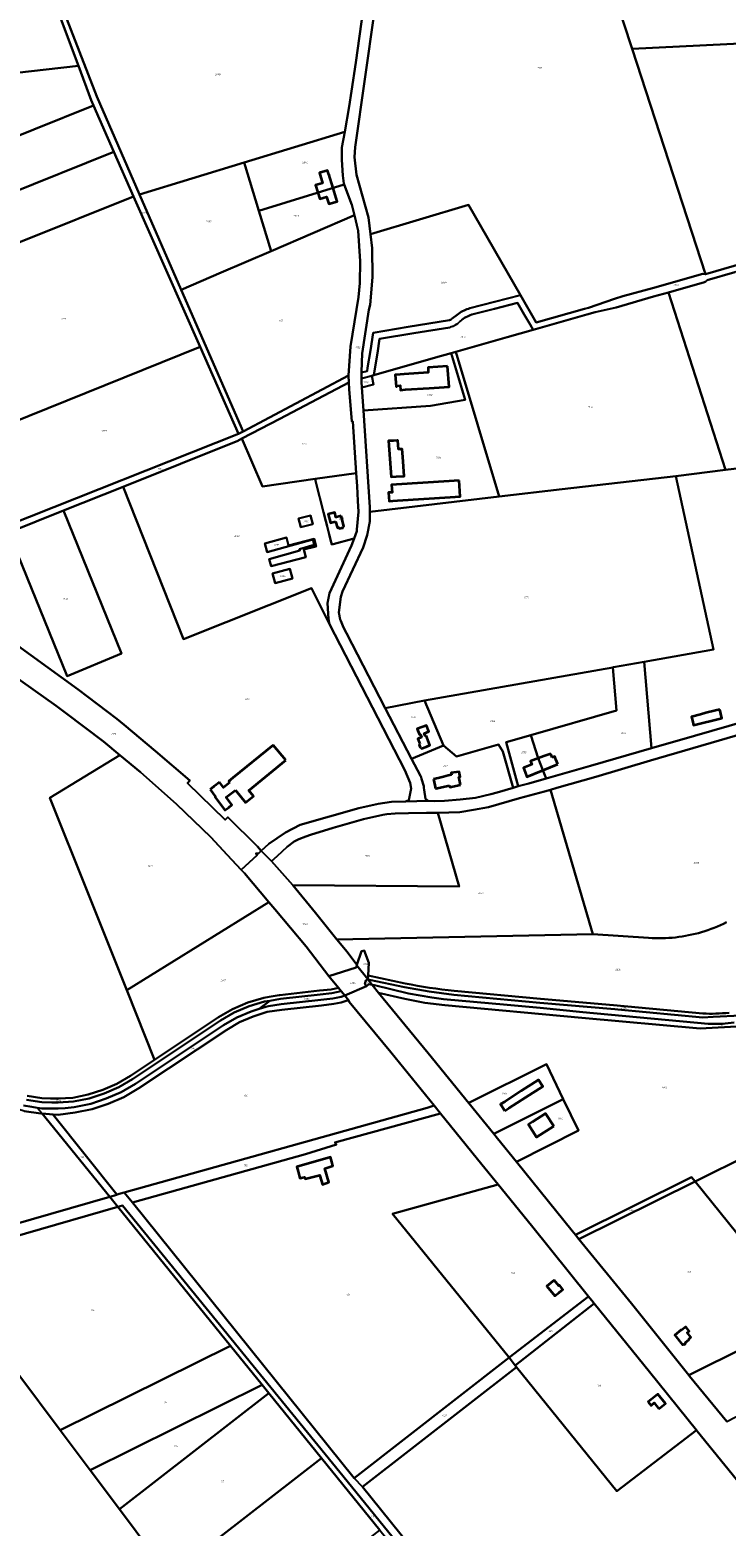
# Model space of a CAD drawing. Extents: x 177930 to 190767, y 381068 to 392034.
# Tile 276 of 318: x 181128 to 181844, y 388399 to 389939. Entities that reach past the tile are written whole.
import ezdxf
from ezdxf.enums import TextEntityAlignment as Align

# ---------------------------------------------------------------- set-up
doc = ezdxf.new("R2010")
doc.units = 0
for name, color, linetype, lineweight in [('B-XX-KG-GRENS_PERCEEL-GV', 150, 'Continuous', 25), ('B-XX-KG-GRENS_PERCEEL-S', 150, 'Continuous', 25), ('B-XX-OG-BEBOUWING-G', 7, 'Continuous', 35)]:
    doc.layers.add(name, color=color, linetype=linetype, lineweight=lineweight)
doc.styles.add('NLCS-ISO', font='NLCS-ISO.ttf', dxfattribs={"height": 1.8})

# ---------------------------------------------------------------- blocks, each defined once
blk = doc.blocks.new('SKG-PERCEELNUMMER-SO')
at = {"layer": 'DefPoints'}
blk.add_point((0, 0), dxfattribs=at)
at = {"style": 'NLCS-ISO', "oblique": 10, "flags": 1}
blk.add_attdef('GEMEENTECODE', text='', height=1.8, dxfattribs=at).set_placement((-0.5, 2.6), align=Align.MIDDLE_RIGHT)
at = {"style": 'NLCS-ISO', "oblique": 10}
blk.add_attdef('PERCEELNUMMER', text='', height=1.8, dxfattribs=at).set_placement((0, 0), align=Align.MIDDLE_CENTER)
at = {"style": 'NLCS-ISO', "oblique": 10, "flags": 1}
blk.add_attdef('SECTIE', text='', height=1.8, dxfattribs=at).set_placement((0.5, 2.5), align=Align.MIDDLE_LEFT)

msp = doc.modelspace()

# ---------------------------------------------------------------- linework, layer by layer
at = {"layer": 'B-XX-KG-GRENS_PERCEEL-GV'}
for points in [[(181747.49, 389919.638), (181942.456, 389929.319), (181936.143, 389952.125), (181867.405, 390200.45), (181865.486, 390200.914), (181865.415, 390202.133), (181860.507, 390203.181), (181664.123, 390245.12), (181659.938, 390246.014), (181654.508, 390244.364), (181639.87, 390244.117), (181640.973, 390242.767), (181696.559, 390174.745), (181796.87, 390052.108), (181713.534, 389996.138), (181729.647, 389974.368)], [(181146.31, 389986.506), (181121.293, 389988.972), (181119.201, 389985.692), (180898.743, 389959.742), (180932.637, 389874.239), (181177.723, 389902.103)], [(181347.161, 389525.643), (181283.499, 389671.611), (181240.748, 389769.632), (181196.676, 389870.684), (181152.242, 389985.983), (181146.31, 389986.506), (181177.723, 389902.103), (181190.876, 389866.764), (181193.208, 389861.477), (181214.297, 389813.677), (181234.566, 389767.735), (181302.915, 389612.81), (181342.422, 389523.262)], [(181451.809, 389834.204), (181456.443, 389860.242), (181458.815, 389876.218), (181463.159, 389905.481), (181470.827, 389959.841), (181420.585, 389964.499), (181409.285, 389965.547), (181408.946, 389962.018), (181152.242, 389985.983), (181196.676, 389870.684), (181240.748, 389769.632), (181348.41, 389802.57)], [(181747.49, 389919.638), (181823.079, 389687.78), (181890.189, 389707.272), (181893.428, 389707.904), (181992.643, 389708.806), (181976.97, 389804.634), (181942.456, 389929.319)], [(181177.723, 389902.103), (180932.637, 389874.239), (180972.746, 389773.056), (181070.199, 389811.776), (181193.208, 389861.477), (181190.876, 389866.764)], [(181193.208, 389861.477), (181070.199, 389811.776), (180972.746, 389773.056), (180992.085, 389724.27), (181214.297, 389813.677)], [(181451.222, 389780.07), (181450.884, 389780.962), (181449.986, 389789.242), (181448.924, 389805.347), (181448.928, 389818.016), (181451.809, 389834.204), (181348.41, 389802.57), (181363.523, 389752.73)], [(181214.297, 389813.677), (180992.085, 389724.27), (181010.738, 389677.216), (181117.97, 389720.811), (181234.566, 389767.735)], [(181240.748, 389769.632), (181283.499, 389671.611), (181324.788, 389689.414), (181376.024, 389711.506), (181363.523, 389752.73), (181348.41, 389802.57)], [(181004.698, 389674.823), (181044.027, 389576.35), (181037.903, 389573.867), (181040.671, 389567.084), (181057.612, 389524.678), (181061.134, 389515.863), (181096.499, 389425.962), (181104.21, 389428.437), (181068.078, 389518.094), (181302.915, 389612.81), (181234.566, 389767.735), (181117.97, 389720.811), (181010.738, 389677.216)], [(181461.768, 389748.477), (181459.221, 389758.991), (181451.222, 389780.07), (181363.523, 389752.73), (181376.024, 389711.506)], [(181478.281, 389729.001), (181480.096, 389714.431), (181480.402, 389684.471), (181477.971, 389656.011), (181476.475, 389650.767), (181469.779, 389606.095), (181468.935, 389587.201), (181468.952, 389586.256), (181474.755, 389587.895), (181475.327, 389591.377), (181478.251, 389609.172), (181481.217, 389627.345), (181517.058, 389633.299), (181559.53, 389640.325), (181560.161, 389640.531), (181560.768, 389640.802), (181561.342, 389641.135), (181561.878, 389641.528), (181562.37, 389641.974), (181567.613, 389645.819), (181571.75, 389648.794), (181573.164, 389649.579), (181574.61, 389650.303), (181576.085, 389650.965), (181577.587, 389651.565), (181579.113, 389652.1), (181580.66, 389652.57), (181605.82, 389659.002), (181632.723, 389665.901), (181579.109, 389758.971)], [(181283.499, 389671.611), (181347.161, 389525.643), (181455.658, 389583.476), (181457.583, 389613.298), (181465.952, 389664.11), (181467.412, 389678.427), (181467.621, 389700.974), (181465.665, 389732.386), (181461.768, 389748.477), (181376.024, 389711.506), (181324.788, 389689.414)], [(182257.816, 389534.933), (182255.792, 389540.228), (182246.04, 389539.754), (182237.498, 389570.645), (182222.367, 389623.172), (182201.986, 389694.933), (182211.561, 389696.134), (182209.444, 389703.536), (182156.491, 389703.197), (181958.191, 389701.516), (181893.186, 389700.778), (181853.32, 389689.589), (181824.726, 389681.621), (181823.446, 389679.969), (181822.112, 389679.476), (181784.951, 389668.894), (181843.538, 389486.012), (182195.203, 389527.801)], [(181792.562, 389479.688), (181843.538, 389486.012), (181784.951, 389668.894), (181769.672, 389664.543), (181731.271, 389653.191), (181709.668, 389648.457), (181700.794, 389646.105), (181645.759, 389630.436), (181618.968, 389622.808), (181566.113, 389607.808), (181610.732, 389458.676), (181675.486, 389466.355)], [(181645.759, 389630.436), (181642.506, 389635.958), (181636.561, 389646.054), (181629.433, 389658.172), (181605.781, 389652.053), (181582.595, 389646.054), (181581.047, 389645.49), (181579.525, 389644.859), (181578.033, 389644.159), (181576.573, 389643.395), (181575.149, 389642.566), (181573.763, 389641.674), (181572.419, 389640.721), (181571.118, 389639.71), (181570.181, 389638.753), (181569.192, 389637.85), (181568.154, 389637.005), (181567.069, 389636.22), (181565.941, 389635.497), (181564.775, 389634.84), (181563.573, 389634.249), (181562.34, 389633.727), (181561.079, 389633.276), (181559.795, 389632.897), (181522.883, 389626.867), (181487.688, 389621.115), (181485.362, 389606.255), (181482.86, 389590.184), (181481.864, 389583.792), (181545.153, 389601.86), (181561.288, 389606.439), (181566.113, 389607.808), (181618.968, 389622.808)], [(181302.915, 389612.81), (181068.078, 389518.094), (181104.21, 389428.437), (181342.422, 389523.262)], [(181469.504, 389570.901), (181471.044, 389547.167), (181540.064, 389551.961), (181575.644, 389558.335), (181561.288, 389606.439), (181545.153, 389601.86), (181481.864, 389583.792), (181479.571, 389583.137), (181481.524, 389573.895)], [(181561.288, 389606.439), (181575.644, 389558.335), (181540.064, 389551.961), (181471.044, 389547.167), (181477.504, 389447.607), (181477.534, 389442.882), (181610.732, 389458.676), (181566.113, 389607.808)], [(181347.161, 389525.643), (181342.422, 389523.262), (181104.21, 389428.437), (181096.499, 389425.962), (181098.671, 389420.442), (181106.096, 389421.723), (181162.381, 389444.199), (181223.7, 389468.768), (181341.822, 389516.096), (181346.039, 389518.312), (181384.864, 389538.715), (181456.025, 389576.269), (181455.658, 389583.476)], [(181479.571, 389583.137), (181469.064, 389580.137), (181469.127, 389576.715), (181469.504, 389570.901), (181481.524, 389573.895)], [(181367.1, 389469.167), (181421.239, 389476.741), (181463.599, 389482.668), (181460.121, 389535.913), (181459.043, 389535.909), (181456.377, 389569.373), (181456.025, 389576.269), (181384.864, 389538.715), (181346.039, 389518.312)], [(181843.538, 389486.012), (181792.562, 389479.688), (181831.433, 389301.035), (181759.995, 389288.424), (181767.487, 389199.481), (181811.88, 389212.262), (181969.832, 389257.785), (182137.666, 389305.993), (182196.139, 389322.973), (182205.9, 389325.484), (182221.25, 389328.539), (182211.819, 389400.688), (182195.203, 389527.801)], [(181223.7, 389468.768), (181285.827, 389311.876), (181417.64, 389364.483), (181436.096, 389327.365), (181435.197, 389332.826), (181434.171, 389349.038), (181436.165, 389359.329), (181458.839, 389408.222), (181461.374, 389415.358), (181460.045, 389415.001), (181440.037, 389409.625), (181438.43, 389409.193), (181437.82, 389411.603), (181435.799, 389419.577), (181433.641, 389428.137), (181432.261, 389433.464), (181429.996, 389442.478), (181422.095, 389473.394), (181421.239, 389476.741), (181367.1, 389469.167), (181346.039, 389518.312), (181341.822, 389516.096)], [(181422.095, 389473.394), (181429.996, 389442.478), (181432.261, 389433.464), (181433.641, 389428.137), (181435.799, 389419.577), (181437.82, 389411.603), (181438.43, 389409.193), (181440.037, 389409.625), (181460.045, 389415.001), (181461.374, 389415.358), (181464.122, 389423.094), (181464.275, 389424.716), (181465.998, 389443.011), (181465.335, 389454.424), (181464.465, 389469.407), (181463.599, 389482.668), (181421.239, 389476.741)], [(181533.964, 389248.523), (181727.692, 389282.755), (181728.46, 389282.857), (181759.995, 389288.424), (181831.433, 389301.035), (181792.562, 389479.688), (181675.486, 389466.355), (181610.732, 389458.676), (181477.534, 389442.882), (181477.599, 389432.85), (181474.729, 389419.046), (181470.858, 389406.122), (181449.57, 389360.765), (181447.908, 389355.24), (181445.569, 389339.206), (181447.198, 389331.903), (181447.625, 389330.735), (181449.744, 389325.708), (181451.798, 389321.134), (181453.639, 389318.017), (181493.525, 389240.882)], [(181166.154, 389273.636), (181222.033, 389297.095), (181162.381, 389444.199), (181106.096, 389421.723)], [(181418.908, 389430.109), (181416.625, 389439.117), (181404.159, 389435.984), (181406.465, 389426.972)], [(181406.465, 389426.972), (181404.159, 389435.984), (181416.625, 389439.117), (181418.908, 389430.109)], [(181422.496, 389407.36), (181420.301, 389415.285), (181394.023, 389408.164), (181391.707, 389416.521), (181369.542, 389410.381), (181372.003, 389401.498), (181418.808, 389414.465), (181420.38, 389408.79), (181405.203, 389404.586), (181405.643, 389402.998), (181373.954, 389394.218), (181375.995, 389386.853), (181411.841, 389396.112), (181409.621, 389404.028)], [(181372.003, 389401.498), (181369.542, 389410.381), (181391.707, 389416.521), (181394.023, 389408.164), (181420.301, 389415.285), (181422.496, 389407.36), (181409.621, 389404.028), (181411.841, 389396.112), (181375.995, 389386.853), (181373.954, 389394.218), (181405.643, 389402.998), (181405.203, 389404.586), (181420.38, 389408.79), (181418.808, 389414.465)], [(181398.145, 389374.392), (181395.424, 389384.217), (181377.595, 389379.28), (181380.316, 389369.455)], [(181380.316, 389369.455), (181377.595, 389379.28), (181395.424, 389384.217), (181398.145, 389374.392)], [(181630.443, 389160.267), (181617.98, 389205.83), (181643.323, 389213.071), (181731.444, 389238.251), (181727.692, 389282.755), (181533.964, 389248.523), (181553.31, 389202.274), (181566.694, 389190.84), (181610.064, 389203.221), (181614.621, 389196.287), (181625.152, 389158.76)], [(181767.487, 389199.481), (181759.995, 389288.424), (181728.46, 389282.857), (181727.692, 389282.755), (181731.444, 389238.251), (181643.323, 389213.071), (181651.025, 389189.397), (181655.79, 389176.765), (181659.003, 389168.437), (181704.57, 389181.502)], [(181520.547, 389188.625), (181553.31, 389202.274), (181533.964, 389248.523), (181493.525, 389240.882)], [(181643.323, 389213.071), (181617.98, 389205.83), (181630.443, 389160.267), (181641.277, 389163.354), (181659.003, 389168.437), (181655.79, 389176.765), (181651.025, 389189.397)], [(181537.577, 389145.223), (181544.201, 389144.998), (181554.575, 389145.484), (181570.505, 389146.712), (181586.257, 389148.365), (181602.134, 389152.175), (181608.605, 389154.046), (181625.152, 389158.76), (181614.621, 389196.287), (181610.064, 389203.221), (181566.694, 389190.84), (181553.31, 389202.274), (181520.547, 389188.625), (181529.662, 389170.998), (181530.29, 389169.859), (181530.646, 389168.115), (181531.595, 389165.842), (181532.443, 389162.479), (181533.045, 389160.463), (181533.359, 389158.662), (181533.63, 389156.804), (181534.797, 389147.382)], [(181373.785, 389040.981), (181348.551, 389070.93), (181345.264, 389074.367), (181330.654, 389089.648), (181313.917, 389107.79), (181278.518, 389142.068), (181241.649, 389174.994), (181220.519, 389192.531), (181148.47, 389148.299), (181186.983, 389051.702), (181227.442, 388950.223)], [(181547.462, 389133.051), (181569.681, 389057.005), (181398.328, 389058.346), (181421.652, 389030.049), (181443.813, 389002.665), (181707.05, 389007.916), (181707.075, 389007.914), (181663.497, 389156.694), (181657.354, 389154.902), (181631.683, 389147.915), (181599.603, 389138.712), (181584.173, 389136.1), (181570.215, 389133.498)], [(181398.328, 389058.346), (181569.681, 389057.005), (181547.462, 389133.051), (181536.051, 389132.866), (181517.465, 389132.586), (181503.76, 389132.265), (181495.214, 389131.496), (181491.077, 389131.06), (181470.959, 389126.541), (181440.028, 389117.443), (181416.44, 389110.168), (181411.714, 389108.762), (181404.586, 389106.012), (181399.708, 389103.461), (181392.436, 389098.093), (181382.212, 389088.486), (181376.295, 389083.208)], [(181365.922, 389093.917), (181362.964, 389091.266), (181360.333, 389090.985), (181361.646, 389089.382), (181345.264, 389074.367), (181348.551, 389070.93), (181373.785, 389040.981), (181379.994, 389033.612), (181412.111, 388995.374), (181435.465, 388964.921), (181463.517, 388973.883), (181464.088, 388975.607), (181464.358, 388976.422), (181454.193, 388989.838), (181443.813, 389002.665), (181421.652, 389030.049), (181398.328, 389058.346), (181376.295, 389083.208)], [(181373.785, 389040.981), (181227.442, 388950.223), (181256.011, 388878.582), (181321.821, 388922.403), (181336.339, 388930.895), (181351.966, 388937.694), (181368.374, 388942.525), (181374.059, 388943.498), (181384.387, 388945.264), (181385.027, 388945.374), (181425.95, 388949.96), (181437.856, 388951.178), (181445.218, 388952.847), (181435.465, 388964.921), (181412.111, 388995.374), (181379.994, 389033.612)], [(181464.358, 388976.422), (181464.088, 388975.607), (181475.503, 388961.534), (181475.775, 388965.634), (181476.633, 388978.576), (181471.935, 388991.288), (181469.033, 388990.55)], [(181464.088, 388975.607), (181463.517, 388973.883), (181435.465, 388964.921), (181445.218, 388952.847), (181448.019, 388949.38), (181451.771, 388944.71), (181474.138, 388954.651), (181472.647, 388956.806), (181473.51, 388960.401), (181475.503, 388961.534)], [(181479.985, 388955.996), (181475.503, 388961.534), (181473.51, 388960.401), (181472.647, 388956.806), (181474.138, 388954.651), (181476.745, 388956.439)], [(181451.771, 388944.71), (181448.003, 388943.544), (181439.543, 388941.734), (181427.082, 388940.295), (181386.28, 388935.805), (181373.39, 388933.732), (181370.661, 388933.266), (181363.889, 388931.175), (181355.45, 388928.571), (181340.858, 388922.328), (181327.132, 388914.324), (181236.518, 388853.988), (181221.862, 388845.434), (181206.403, 388838.666), (181190.335, 388833.315), (181173.511, 388829.971), (181164, 388828.704), (181156.904, 388828.374), (181140.049, 388828.651), (181135.44, 388829.291), (181140.537, 388823.261), (181151.673, 388822.458), (181156.819, 388822.088), (181174.422, 388824.284), (181191.81, 388827.671), (181208.471, 388833.482), (181224.542, 388840.359), (181239.734, 388849.319), (181330.324, 388909.639), (181343.57, 388917.327), (181357.568, 388923.205), (181372.047, 388927.91), (181386.968, 388930.198), (181427.769, 388934.604), (181440.58, 388936.244), (181447.986, 388937.709), (181454.19, 388939.564), (181455.531, 388940.024), (181455.523, 388940.04)], [(181217.13, 388740.004), (181224.947, 388742.19), (181536.598, 388829.35), (181543.816, 388831.468), (181499.184, 388886.387), (181456.472, 388938.209), (181455.531, 388940.024), (181454.19, 388939.564), (181447.986, 388937.709), (181440.58, 388936.244), (181427.769, 388934.604), (181386.968, 388930.198), (181372.047, 388927.91), (181357.568, 388923.205), (181343.57, 388917.327), (181330.324, 388909.639), (181239.734, 388849.319), (181224.542, 388840.359), (181208.471, 388833.482), (181191.81, 388827.671), (181174.422, 388824.284), (181156.819, 388822.088), (181151.673, 388822.458), (181152.216, 388821.715)], [(181374.734, 388939.555), (181363.889, 388931.175), (181370.661, 388933.266), (181373.39, 388933.732), (181386.28, 388935.805), (181427.082, 388940.295), (181439.543, 388941.734), (181448.003, 388943.544), (181451.771, 388944.71), (181448.019, 388949.38), (181438.505, 388947.224), (181426.395, 388945.985), (181385.592, 388941.412)], [(181579.652, 388834.212), (181579.416, 388834.094), (181605.313, 388802.317), (181676.749, 388838.152), (181659.355, 388874.178)], [(182202.312, 388751.338), (182102.704, 388814.166), (182029.016, 388861.19), (182028.473, 388860.713), (181939.917, 388816.647), (181869.156, 388781.596), (181812.324, 388753.182), (181925.366, 388613.359)], [(181210.063, 388737.602), (181144.633, 388818.215), (181140.537, 388823.261), (181139.039, 388823.369), (181121.958, 388825.941), (181105.313, 388830.821), (181071.525, 388842.691), (181056.765, 388846.876), (181041.815, 388848.182), (181026.702, 388848.489), (181017.729, 388846.774), (181068.029, 388696.775)], [(181224.947, 388742.19), (181233.401, 388731.681), (181411.446, 388781.366), (181443.179, 388791.38), (181441.465, 388793.527), (181550.385, 388823.364), (181543.816, 388831.468), (181536.598, 388829.35)], [(181676.749, 388838.152), (181605.313, 388802.317), (181609.03, 388797.755), (181628.413, 388773.67), (181692.402, 388805.733)], [(181210.063, 388737.602), (181217.371, 388739.701), (181217.13, 388740.004), (181152.216, 388821.715), (181151.673, 388822.458), (181140.537, 388823.261), (181144.633, 388818.215)], [(181550.385, 388823.364), (181441.465, 388793.527), (181443.179, 388791.38), (181411.446, 388781.366), (181233.401, 388731.681), (181461.644, 388447.954), (181620.957, 388571.979), (181500.941, 388720.115), (181609.672, 388750.174), (181592.988, 388770.813)], [(181702.746, 388634.818), (181643.862, 388707.88), (181609.672, 388750.174), (181500.941, 388720.115), (181620.957, 388571.979)], [(181808.562, 388757.836), (181689.121, 388698.286), (181692.658, 388693.951), (181812.324, 388753.182)], [(181692.658, 388693.951), (181746.822, 388627.567), (181805.926, 388553.853), (181925.366, 388613.359), (181812.324, 388753.182)], [(181805.926, 388553.853), (181806.727, 388552.854), (181844.931, 388506.066), (181972.5, 388572.95), (181997.106, 388537.24), (182055.67, 388452.247), (182334.368, 388595.6), (182416.022, 388638.246), (182336.611, 388666.291), (182263.419, 388712.795), (182202.312, 388751.338), (181925.366, 388613.359)], [(181210.063, 388737.602), (181068.029, 388696.775), (181019.828, 388682.795), (181027.788, 388672.182), (181218.46, 388727.396)], [(181470.248, 388438.863), (181461.644, 388447.954), (181233.401, 388731.681), (181224.947, 388742.19), (181217.13, 388740.004), (181217.371, 388739.701), (181210.063, 388737.602), (181218.46, 388727.396), (181223.202, 388728.768), (181454.336, 388444.704), (181566.674, 388305.984), (181641.868, 388212.632), (181731.795, 388101.369), (181727.175, 388097.635), (181761.254, 388054.898), (181846.586, 387949.321), (181997.587, 387762.068), (182012.405, 387766.508), (181942.098, 387856.601), (181883.775, 387927.491), (181852.654, 387963.29), (181695.507, 388158.071), (181688.083, 388168.067), (181652.181, 388212.789)], [(181218.46, 388727.396), (181027.788, 388672.182), (181158.982, 388497.244), (181334.331, 388584.171)], [(181427.926, 388468.481), (181449.985, 388441.214), (181487.897, 388394.301), (181562.195, 388302.363), (181609.684, 388243.386), (181637.373, 388208.998), (181727.175, 388097.635), (181731.795, 388101.369), (181641.868, 388212.632), (181566.674, 388305.984), (181454.336, 388444.704), (181223.202, 388728.768), (181218.46, 388727.396), (181334.331, 388584.171), (181366.958, 388543.842), (181373.796, 388535.39)], [(181702.746, 388634.818), (181620.957, 388571.979), (181627.305, 388563.777), (181708.599, 388627.558), (181707.466, 388628.962)], [(181627.305, 388563.777), (181628.711, 388562.034), (181731.707, 388434.351), (181813.767, 388497.195), (181765.279, 388557.35), (181708.599, 388627.558)], [(181158.982, 388497.244), (181189.921, 388455.989), (181366.958, 388543.842), (181334.331, 388584.171)], [(181620.957, 388571.979), (181461.644, 388447.954), (181470.248, 388438.863), (181628.711, 388562.034), (181627.305, 388563.777)], [(181628.711, 388562.034), (181470.248, 388438.863), (181652.181, 388212.789), (181749.94, 388266.804), (181776.908, 388235.546), (181930.468, 388353.06), (181930.236, 388353.327), (181871.574, 388426.337), (181814.389, 388496.424), (181813.767, 388497.195), (181731.707, 388434.351)], [(181366.958, 388543.842), (181189.921, 388455.989), (181219.916, 388415.993), (181373.796, 388535.39)], [(181373.796, 388535.39), (181219.916, 388415.993), (181271.609, 388347.064), (181427.926, 388468.481)], [(181271.609, 388347.064), (181300.062, 388309.125), (181307.226, 388277.024), (181318.641, 388262.85), (181487.897, 388394.301), (181449.985, 388441.214), (181427.926, 388468.481)]]:
    msp.add_lwpolyline(points, close=True, dxfattribs=at)
for points in [[(181482.49, 389958.628), (181462.53, 389818.454), (181461.8, 389808.296), (181464.01, 389789.948), (181476.156, 389746.067), (181478.281, 389729.001), (181579.109, 389758.971), (181632.723, 389665.901), (181648.897, 389637.825), (181698.527, 389652), (181702.706, 389653.054), (181729.288, 389662.339), (181738.127, 389664.888), (181768.408, 389673.362), (181820.466, 389687.871), (181822.679, 389687.708), (181823.079, 389687.78), (181747.49, 389919.638), (181729.647, 389974.368)], [(181470.827, 389959.841), (181463.159, 389905.481), (181458.815, 389876.218), (181456.443, 389860.242), (181451.809, 389834.204), (181448.928, 389818.016), (181448.924, 389805.347), (181449.986, 389789.242), (181450.884, 389780.962), (181451.222, 389780.07), (181459.221, 389758.991), (181461.768, 389748.477), (181465.665, 389732.386), (181467.621, 389700.974), (181467.412, 389678.427), (181465.952, 389664.11), (181457.583, 389613.298), (181455.658, 389583.476), (181456.025, 389576.269), (181456.377, 389569.373), (181459.043, 389535.909), (181460.121, 389535.913), (181463.599, 389482.668), (181464.465, 389469.407), (181465.335, 389454.424), (181465.998, 389443.011), (181464.275, 389424.716), (181464.122, 389423.094), (181461.374, 389415.358), (181458.839, 389408.222), (181436.165, 389359.329), (181434.171, 389349.038), (181435.197, 389332.826), (181436.096, 389327.365), (181513.672, 389177.084), (181519.032, 389163.913), (181520.003, 389157.951), (181517.761, 389146.188), (181514.293, 389144.607), (181537.577, 389145.223), (181534.797, 389147.382), (181533.63, 389156.804), (181533.359, 389158.662), (181533.045, 389160.463), (181532.443, 389162.479), (181531.595, 389165.842), (181530.646, 389168.115), (181530.29, 389169.859), (181529.662, 389170.998), (181520.547, 389188.625), (181493.525, 389240.882), (181453.639, 389318.017), (181451.798, 389321.134), (181449.744, 389325.708), (181447.625, 389330.735), (181447.198, 389331.903), (181445.569, 389339.206), (181447.908, 389355.24), (181449.57, 389360.765), (181470.858, 389406.122), (181474.729, 389419.046), (181477.599, 389432.85), (181477.534, 389442.882), (181477.504, 389447.607), (181471.044, 389547.167), (181469.504, 389570.901), (181469.127, 389576.715), (181469.064, 389580.137), (181468.952, 389586.256), (181468.935, 389587.201), (181469.779, 389606.095), (181476.475, 389650.767), (181477.971, 389656.011), (181480.402, 389684.471), (181480.096, 389714.431), (181478.281, 389729.001), (181476.156, 389746.067), (181464.01, 389789.948), (181461.8, 389808.296), (181462.53, 389818.454), (181482.49, 389958.628)], [(181890.189, 389707.272), (181823.079, 389687.78), (181822.679, 389687.708), (181820.466, 389687.871), (181768.408, 389673.362), (181738.127, 389664.888), (181729.288, 389662.339), (181702.706, 389653.054), (181698.527, 389652), (181648.897, 389637.825), (181632.723, 389665.901), (181605.82, 389659.002), (181580.66, 389652.57), (181579.113, 389652.1), (181577.587, 389651.565), (181576.085, 389650.965), (181574.61, 389650.303), (181573.164, 389649.579), (181571.75, 389648.794), (181567.613, 389645.819), (181562.37, 389641.974), (181561.878, 389641.528), (181561.342, 389641.135), (181560.768, 389640.802), (181560.161, 389640.531), (181559.53, 389640.325), (181517.058, 389633.299), (181481.217, 389627.345), (181478.251, 389609.172), (181475.327, 389591.377), (181474.755, 389587.895), (181468.952, 389586.256), (181469.064, 389580.137), (181479.571, 389583.137), (181481.864, 389583.792), (181482.86, 389590.184), (181485.362, 389606.255), (181487.688, 389621.115), (181522.883, 389626.867), (181559.795, 389632.897), (181561.079, 389633.276), (181562.34, 389633.727), (181563.573, 389634.249), (181564.775, 389634.84), (181565.941, 389635.497), (181567.069, 389636.22), (181568.154, 389637.005), (181569.192, 389637.85), (181570.181, 389638.753), (181571.118, 389639.71), (181572.419, 389640.721), (181573.763, 389641.674), (181575.149, 389642.566), (181576.573, 389643.395), (181578.033, 389644.159), (181579.525, 389644.859), (181581.047, 389645.49), (181582.595, 389646.054), (181605.781, 389652.053), (181629.433, 389658.172), (181636.561, 389646.054), (181642.506, 389635.958), (181645.759, 389630.436), (181700.794, 389646.105), (181709.668, 389648.457), (181731.271, 389653.191), (181769.672, 389664.543), (181784.951, 389668.894), (181822.112, 389679.476), (181823.446, 389679.969), (181824.726, 389681.621), (181853.32, 389689.589)], [(181097.41, 389318.126), (181177.371, 389260.102), (181217.414, 389229.612), (181224.834, 389223.459), (181257.152, 389196.615), (181292.263, 389166.125), (181289.84, 389163.362), (181328.915, 389125.755), (181331.618, 389128.354), (181361.939, 389098.297), (181365.922, 389093.917), (181373.824, 389101), (181390.796, 389112.853), (181405.817, 389120.474), (181466.285, 389137.729), (181486.059, 389142.348), (181499.865, 389144.201), (181514.293, 389144.607), (181517.761, 389146.188), (181520.003, 389157.951), (181519.032, 389163.913), (181513.672, 389177.084), (181436.096, 389327.365), (181417.64, 389364.483), (181285.827, 389311.876), (181223.7, 389468.768), (181162.381, 389444.199), (181222.033, 389297.095), (181166.154, 389273.636), (181106.096, 389421.723)], [(181083.433, 389293.675), (181154.761, 389243.278), (181164.503, 389236.008), (181203.63, 389206.549), (181220.519, 389192.531), (181241.649, 389174.994), (181278.518, 389142.068), (181313.917, 389107.79), (181330.654, 389089.648), (181345.264, 389074.367), (181361.646, 389089.382), (181360.333, 389090.985), (181362.964, 389091.266), (181365.922, 389093.917), (181361.939, 389098.297), (181331.618, 389128.354), (181328.915, 389125.755), (181289.84, 389163.362), (181292.263, 389166.125), (181257.152, 389196.615), (181224.834, 389223.459), (181217.414, 389229.612), (181177.371, 389260.102), (181097.41, 389318.126)], [(181125.04, 388841.428), (181140.142, 388839.054), (181148.882, 388838.834), (181150.357, 388838.797), (181156.901, 388838.655), (181172.078, 388839.633), (181187.86, 388842.828), (181202.91, 388847.584), (181217.354, 388854.062), (181231.203, 388862.063), (181256.011, 388878.582), (181227.442, 388950.223), (181186.983, 389051.702), (181148.47, 389148.299), (181220.519, 389192.531), (181203.63, 389206.549), (181164.503, 389236.008), (181154.761, 389243.278), (181083.433, 389293.675)], [(181969.832, 389257.785), (181811.88, 389212.262), (181767.487, 389199.481), (181704.57, 389181.502), (181659.003, 389168.437), (181641.277, 389163.354), (181630.443, 389160.267), (181625.152, 389158.76), (181608.605, 389154.046), (181602.134, 389152.175), (181586.257, 389148.365), (181570.505, 389146.712), (181554.575, 389145.484), (181544.201, 389144.998), (181537.577, 389145.223), (181514.293, 389144.607), (181499.865, 389144.201), (181486.059, 389142.348), (181466.285, 389137.729), (181405.817, 389120.474), (181390.796, 389112.853), (181373.824, 389101), (181365.922, 389093.917), (181376.295, 389083.208), (181382.212, 389088.486), (181392.436, 389098.093), (181399.708, 389103.461), (181404.586, 389106.012), (181411.714, 389108.762), (181416.44, 389110.168), (181440.028, 389117.443), (181470.959, 389126.541), (181491.077, 389131.06), (181495.214, 389131.496), (181503.76, 389132.265), (181517.465, 389132.586), (181536.051, 389132.866), (181547.462, 389133.051), (181570.215, 389133.498), (181584.173, 389136.1), (181599.603, 389138.712), (181631.683, 389147.915), (181657.354, 389154.902), (181663.497, 389156.694), (181670.002, 389158.591), (181710.062, 389170.036), (181766.541, 389186.811), (181924.119, 389232.725)], [(181924.119, 389232.725), (181766.541, 389186.811), (181710.062, 389170.036), (181670.002, 389158.591), (181663.497, 389156.694), (181707.075, 389007.914), (181764.579, 389004.234), (181768.018, 389004.025), (181771.461, 389003.893), (181774.905, 389003.839), (181778.351, 389003.863), (181781.794, 389003.964), (181785.235, 389004.143), (181788.671, 389004.399), (181792.1, 389004.733), (181795.52, 389005.144), (181798.931, 389005.632), (181802.33, 389006.196), (181805.715, 389006.837), (181809.084, 389007.554), (181812.437, 389008.347), (181815.771, 389009.216), (181819.085, 389010.159), (181822.376, 389011.176), (181825.644, 389012.268), (181828.887, 389013.432), (181832.102, 389014.67), (181835.288, 389015.98), (181838.445, 389017.361), (181841.569, 389018.813), (181844.66, 389020.335)], [(181844.66, 389020.335), (181841.569, 389018.813), (181838.445, 389017.361), (181835.288, 389015.98), (181832.102, 389014.67), (181828.887, 389013.432), (181825.644, 389012.268), (181822.376, 389011.176), (181819.085, 389010.159), (181815.771, 389009.216), (181812.437, 389008.347), (181809.084, 389007.554), (181805.715, 389006.837), (181802.33, 389006.196), (181798.931, 389005.632), (181795.52, 389005.144), (181792.1, 389004.733), (181788.671, 389004.399), (181785.235, 389004.143), (181781.794, 389003.964), (181778.351, 389003.863), (181774.905, 389003.839), (181771.461, 389003.893), (181768.018, 389004.025), (181764.579, 389004.234), (181707.075, 389007.914), (181707.05, 389007.916), (181443.813, 389002.665), (181454.193, 388989.838), (181464.358, 388976.422), (181469.033, 388990.55), (181471.935, 388991.288), (181476.633, 388978.576), (181475.775, 388965.634), (181513.99, 388957.293), (181520.271, 388956.072), (181526.566, 388954.927), (181532.875, 388953.858), (181539.196, 388952.866), (181545.529, 388951.949), (181551.872, 388951.109), (181558.225, 388950.346), (181564.587, 388949.659), (181653.145, 388941.517), (181728.421, 388935.033), (181728.506, 388935.026), (181820.334, 388926.408), (181823.702, 388926.234), (181827.072, 388926.137), (181830.444, 388926.118), (181833.816, 388926.177), (181837.185, 388926.313), (181840.55, 388926.526), (181843.91, 388926.817), (181847.262, 388927.185)], [(181847.262, 388927.185), (181843.91, 388926.817), (181840.55, 388926.526), (181837.185, 388926.313), (181833.816, 388926.177), (181830.444, 388926.118), (181827.072, 388926.137), (181823.702, 388926.234), (181820.334, 388926.408), (181728.506, 388935.026), (181728.421, 388935.033), (181653.145, 388941.517), (181564.587, 388949.659), (181558.225, 388950.346), (181551.872, 388951.109), (181545.529, 388951.949), (181539.196, 388952.866), (181532.875, 388953.858), (181526.566, 388954.927), (181520.271, 388956.072), (181513.99, 388957.293), (181475.775, 388965.634), (181475.503, 388961.534), (181477.125, 388961.119), (181513.198, 388953.301), (181538.616, 388948.86), (181564.119, 388945.654), (181652.709, 388937.488), (181729.645, 388930.856), (181732.952, 388930.571), (181820.179, 388922.364), (181831.103, 388922.898), (181859.373, 388924.406)], [(181124.198, 388837.511), (181140.049, 388835.02), (181150.27, 388834.798), (181156.99, 388834.652), (181172.601, 388835.658), (181188.864, 388838.951), (181204.34, 388843.841), (181219.187, 388850.501), (181233.304, 388858.657), (181323.942, 388919.009), (181338.151, 388927.321), (181353.336, 388933.928), (181369.276, 388938.621), (181374.734, 388939.555), (181385.592, 388941.412), (181426.395, 388945.985), (181438.505, 388947.224), (181448.019, 388949.38), (181445.218, 388952.847), (181437.856, 388951.178), (181425.95, 388949.96), (181385.027, 388945.374), (181384.387, 388945.264), (181374.059, 388943.498), (181368.374, 388942.525), (181351.966, 388937.694), (181336.339, 388930.895), (181321.821, 388922.403), (181256.011, 388878.582), (181231.203, 388862.063), (181217.354, 388854.062), (181202.91, 388847.584), (181187.86, 388842.828), (181172.078, 388839.633), (181156.901, 388838.655), (181150.357, 388838.797), (181148.882, 388838.834), (181140.142, 388839.054), (181125.04, 388841.428)], [(181844.931, 388506.066), (181806.727, 388552.854), (181805.926, 388553.853), (181746.822, 388627.567), (181692.658, 388693.951), (181689.121, 388698.286), (181685.714, 388702.466), (181628.413, 388773.67), (181609.03, 388797.755), (181605.313, 388802.317), (181579.416, 388834.094), (181537.501, 388885.528), (181486.69, 388947.717), (181479.985, 388955.996), (181476.745, 388956.439), (181474.138, 388954.651), (181451.771, 388944.71), (181455.523, 388940.04), (181455.531, 388940.024), (181456.472, 388938.209), (181499.184, 388886.387), (181543.816, 388831.468), (181550.385, 388823.364), (181592.988, 388770.813), (181609.672, 388750.174), (181643.862, 388707.88), (181702.746, 388634.818), (181707.466, 388628.962), (181708.599, 388627.558), (181765.279, 388557.35), (181813.767, 388497.195), (181814.389, 388496.424), (181871.574, 388426.337)], [(181859.373, 388924.406), (181831.103, 388922.898), (181820.179, 388922.364), (181732.952, 388930.571), (181729.645, 388930.856), (181652.709, 388937.488), (181564.119, 388945.654), (181538.616, 388948.86), (181513.198, 388953.301), (181477.125, 388961.119), (181475.503, 388961.534), (181479.985, 388955.996), (181482.39, 388955.667), (181517.518, 388946.842), (181541.463, 388942.964), (181553.582, 388941.216), (181618.991, 388935.219), (181652.79, 388932.085), (181696.723, 388927.834), (181825.68, 388915.727), (181840.325, 388915.738), (181852.557, 388916.978)], [(181852.557, 388916.978), (181840.325, 388915.738), (181825.68, 388915.727), (181696.723, 388927.834), (181652.79, 388932.085), (181618.991, 388935.219), (181553.582, 388941.216), (181541.463, 388942.964), (181517.518, 388946.842), (181482.39, 388955.667), (181479.985, 388955.996), (181486.69, 388947.717), (181513.641, 388941.327), (181534.37, 388937.452), (181554.891, 388934.877), (181695.926, 388922.041), (181817.678, 388910.933), (181861.295, 388913.423)], [(181121.321, 388831.617), (181129.759, 388830.067), (181135.44, 388829.291), (181140.049, 388828.651), (181156.904, 388828.374), (181164, 388828.704), (181173.511, 388829.971), (181190.335, 388833.315), (181206.403, 388838.666), (181221.862, 388845.434), (181236.518, 388853.988), (181327.132, 388914.324), (181340.858, 388922.328), (181355.45, 388928.571), (181363.889, 388931.175), (181374.734, 388939.555), (181369.276, 388938.621), (181353.336, 388933.928), (181338.151, 388927.321), (181323.942, 388919.009), (181233.304, 388858.657), (181219.187, 388850.501), (181204.34, 388843.841), (181188.864, 388838.951), (181172.601, 388835.658), (181156.99, 388834.652), (181150.27, 388834.798), (181140.049, 388835.02), (181124.198, 388837.511)], [(181861.295, 388913.423), (181817.678, 388910.933), (181695.926, 388922.041), (181554.891, 388934.877), (181534.37, 388937.452), (181513.641, 388941.327), (181486.69, 388947.717), (181537.501, 388885.528), (181579.416, 388834.094), (181579.652, 388834.212), (181659.355, 388874.178), (181676.749, 388838.152), (181692.402, 388805.733), (181628.413, 388773.67), (181685.714, 388702.466), (181689.121, 388698.286), (181808.562, 388757.836), (181812.324, 388753.182), (181869.156, 388781.596)], [(181121.958, 388825.941), (181139.039, 388823.369), (181140.537, 388823.261), (181135.44, 388829.291), (181129.759, 388830.067), (181121.321, 388831.617)], [(181068.897, 387632.6), (181149.214, 387660.397), (181203.321, 387698.157), (181269.132, 387734.365), (181277.268, 387742.047), (181282.814, 387771.794), (181310.762, 387778.092), (181302.487, 387875.208), (181283.916, 388093.158), (181326.495, 388190.686), (181307.226, 388277.024), (181300.062, 388309.125), (181271.609, 388347.064), (181219.916, 388415.993), (181189.921, 388455.989), (181158.982, 388497.244), (181027.788, 388672.182)]]:
    msp.add_lwpolyline(points, dxfattribs=at)
at = {"layer": 'B-XX-OG-BEBOUWING-G'}
for points in [[(181435.582, 389790.492), (181435.362, 389790.425), (181434.164, 389794.442), (181425.766, 389791.938), (181428.848, 389781.363), (181421.859, 389779.255), (181424.151, 389771.653)], [(181439.853, 389776.388), (181435.582, 389790.492)], [(181424.151, 389771.653), (181426.118, 389765.133), (181433.155, 389767.255), (181435.334, 389760.027), (181443.999, 389762.64), (181439.853, 389776.388)], [(181440.254, 389441.972), (181434.824, 389440.642), (181437.146, 389431.594), (181438.235, 389431.909)], [(181438.235, 389431.909), (181442.403, 389433.044)], [(181443.18, 389437.53), (181442.67, 389437.391), (181441.475, 389442.271), (181440.254, 389441.972)], [(181442.403, 389433.044), (181444.201, 389426.409), (181445.793, 389426.84), (181446.126, 389425.615), (181449.716, 389426.588), (181449.384, 389427.813)], [(181448.063, 389438.857), (181443.18, 389437.53)], [(181449.384, 389427.813), (181450.947, 389428.237), (181448.063, 389438.857)], [(181817.92, 389234.251), (181808.674, 389231.902), (181809.616, 389228.179)], [(181809.616, 389228.179), (181810.786, 389223.413), (181840.027, 389230.595), (181837.851, 389239.452)], [(181833.25, 389238.321), (181823.457, 389235.832), (181817.92, 389234.251)], [(181837.851, 389239.452), (181833.25, 389238.321)], [(181531.127, 389221.142), (181526.474, 389219.312), (181528.67, 389213.729), (181529.582, 389214.088), (181530.864, 389210.829), (181526.96, 389209.293), (181529.032, 389204.026)], [(181535.59, 389212.714), (181534.553, 389212.267), (181533.53, 389214.593), (181538.507, 389216.803), (181535.97, 389223.021), (181531.127, 389221.142)], [(181535.552, 389201.111), (181539.502, 389202.568), (181535.59, 389212.714)], [(181378.318, 389202.815), (181336.662, 389168.946)], [(181391.176, 389187.166), (181378.318, 389202.815)], [(181529.032, 389204.026), (181528.558, 389202.883), (181529.44, 389200.64), (181530.563, 389200.136)], [(181530.563, 389200.136), (181530.899, 389199.281), (181535.552, 389201.111)], [(181339.253, 389156.275), (181349.649, 389143.489), (181357.987, 389150.178), (181353.199, 389156.146), (181391.176, 389187.166)], [(181656.621, 389191.223), (181643.015, 389186.127), (181644.304, 389182.683), (181635.63, 389179.434), (181637.404, 389174.711)], [(181637.404, 389174.711), (181639.227, 389170.187), (181671.035, 389183.005)], [(181663.951, 389193.783), (181656.621, 389191.223)], [(181665.433, 389190.106), (181663.951, 389193.783)], [(181669.091, 389187.829), (181667.892, 389191.027), (181665.433, 389190.106)], [(181671.035, 389183.005), (181669.091, 389187.829)], [(181336.662, 389168.946), (181332.519, 389165.525), (181333.658, 389164.209)], [(181547.909, 389168.611), (181543.109, 389167.532)], [(181543.109, 389167.532), (181544.499, 389161.348), (181545.259, 389157.968)], [(181558.298, 389171.291), (181553.43, 389170.035), (181547.909, 389168.611)], [(181561.711, 389172.171), (181558.298, 389171.291)], [(181569.888, 389166.816), (181569.275, 389169.613), (181570.56, 389170.097), (181569.551, 389175.202), (181561.285, 389174.28), (181561.711, 389172.171)], [(181570.98, 389161.955), (181569.888, 389166.816)], [(181317.214, 389160.155), (181313.227, 389157.156)], [(181313.227, 389157.156), (181318.944, 389149.556), (181318.426, 389149.166), (181328.521, 389135.747), (181332.367, 389138.64)], [(181322.929, 389164.44), (181319.589, 389161.938), (181317.214, 389160.155)], [(181333.658, 389164.209), (181326.926, 389159.149), (181322.929, 389164.44)], [(181332.367, 389138.64), (181335.708, 389141.149), (181329.723, 389149.111), (181339.253, 389156.275)], [(181545.259, 389157.968), (181545.69, 389158.065)], [(181545.69, 389158.065), (181559.733, 389161.222)], [(181559.733, 389161.222), (181560.117, 389159.513), (181570.98, 389161.955)]]:
    msp.add_lwpolyline(points, dxfattribs=at)
for points in [[(181557.628, 389592.81), (181537.564, 389591.492), (181537.666, 389586.324), (181513.077, 389584.696), (181508.778, 389584.384), (181503.791, 389584.032), (181504.648, 389571.892), (181505.257, 389571.936), (181505.198, 389572.754), (181508.899, 389573.018), (181509.23, 389568.38), (181514.217, 389568.736), (181538.621, 389570.352), (181559.22, 389571.555)], [(181511.724, 389499.644), (181510.936, 389507.567), (181507.149, 389507.327), (181506.515, 389516.489), (181505.7, 389516.447), (181501.844, 389516.193), (181496.984, 389515.886), (181499.597, 389478.879), (181504.623, 389479.223), (181513.049, 389479.782)], [(181569.599, 389475.273), (181559.328, 389474.5), (181505.09, 389471.011), (181500.1, 389470.69), (181500.596, 389462.982), (181496.793, 389462.738), (181497.096, 389458.027), (181497.366, 389453.953), (181501.16, 389454.2), (181506.149, 389454.521), (181560.388, 389458.011), (181570.701, 389458.806)], [(181616.543, 388826.092), (181620.762, 388828.777), (181637.824, 388839.883), (181655.598, 388851.31), (181651.252, 388858.071), (181633.519, 388846.579), (181616.472, 388835.528), (181612.249, 388832.837)], [(181666.95, 388810.322), (181658.563, 388823.401), (181645.094, 388814.764), (181640.885, 388812.065), (181649.274, 388798.984)], [(181438.469, 388773.531), (181437.083, 388778.34), (181402.441, 388768.34), (181403.821, 388763.558), (181405.54, 388756.693), (181410.565, 388757.952), (181411.042, 388756.048), (181416.619, 388757.503), (181424.907, 388759.664), (181426.077, 388759.969), (181426.255, 388759.287), (181428.845, 388750.354), (181435.381, 388752.562), (181431.345, 388766.582), (181439.672, 388769.368)], [(181667.358, 388651.809), (181663.466, 388648.67), (181659.738, 388645.663), (181667.958, 388635.472), (181672.473, 388639.113), (181676.365, 388642.252), (181672.915, 388646.532), (181672.126, 388645.896)], [(181806.114, 388590.66), (181805.755, 388591.1), (181808.128, 388593.131), (181804.262, 388597.874), (181806.096, 388599.374), (181802.673, 388603.563), (181798.452, 388600.113), (181798.181, 388600.447), (181791.508, 388595.038), (181799.436, 388585.258), (181800.25, 388585.909), (181801.487, 388585.655), (181802.403, 388586.404), (181802.396, 388587.619)], [(181775.148, 388519.265), (181781.781, 388524.658), (181773.941, 388534.3), (181767.308, 388528.908), (181764.05, 388526.331), (181767.019, 388522.579), (181770.259, 388525.278)]]:
    msp.add_lwpolyline(points, close=True, dxfattribs=at)

# ---------------------------------------------------------------- block references
at = {"layer": 'B-XX-KG-GRENS_PERCEEL-S'}
for p, values in [((181320.923, 389893.426), {'PERCEELNUMMER': '2098'}), ((181652.431, 389900), {'PERCEELNUMMER': '1761'}), ((181410.961, 389802.775), {'PERCEELNUMMER': '2042'}), ((181245.728, 389750.824), {'PERCEELNUMMER': '1728'}), ((181311.725, 389741.826), {'PERCEELNUMMER': '2097'}), ((181401.624, 389747.642), {'PERCEELNUMMER': '2043'}), ((181553.711, 389679.181), {'PERCEELNUMMER': '2034'}), ((181792.687, 389676.23), {'PERCEELNUMMER': '2032'}), ((181162.285, 389641.242), {'PERCEELNUMMER': '1727'}), ((181386.025, 389640.077), {'PERCEELNUMMER': '1731'}), ((181465.271, 389612.004), {'PERCEELNUMMER': '1732'}), ((181573.626, 389623.125), {'PERCEELNUMMER': '2033'}), ((181473.585, 389576.285), {'PERCEELNUMMER': '1770'}), ((181539.249, 389563.529), {'PERCEELNUMMER': '1932'}), ((181704.514, 389551.042), {'PERCEELNUMMER': '1934'}), ((181204.049, 389526.273), {'PERCEELNUMMER': '1733'}), ((181410.551, 389512.959), {'PERCEELNUMMER': '1735'}), ((181548.264, 389498.958), {'PERCEELNUMMER': '1933'}), ((181261.633, 389487.152), {'PERCEELNUMMER': '1734'}), ((181411.772, 389432.89), {'PERCEELNUMMER': '1890'}), ((181448.442, 389436.166), {'PERCEELNUMMER': '2100'}), ((181340.443, 389417.952), {'PERCEELNUMMER': '2099'}), ((181381.653, 389408.829), {'PERCEELNUMMER': '1891'}), ((181387.967, 389376.747), {'PERCEELNUMMER': '1926'}), ((181164.103, 389352.955), {'PERCEELNUMMER': '1737'}), ((181638.542, 389354.861), {'PERCEELNUMMER': '1771'}), ((181351.5, 389250.031), {'PERCEELNUMMER': '1914'}), ((181522.222, 389231.597), {'PERCEELNUMMER': '1774'}), ((181603.911, 389227.479), {'PERCEELNUMMER': '2102'}), ((181213.958, 389214.184), {'PERCEELNUMMER': '1913'}), ((181738.581, 389215.03), {'PERCEELNUMMER': '2104'}), ((181555.048, 389181.448), {'PERCEELNUMMER': '2101'}), ((181636.053, 389195.301), {'PERCEELNUMMER': '2103'}), ((181474.958, 389088.688), {'PERCEELNUMMER': '1909'}), ((181251.395, 389078.182), {'PERCEELNUMMER': '1571'}), ((181813.65, 389081.557), {'PERCEELNUMMER': '2038'}), ((181591.838, 389050.339), {'PERCEELNUMMER': '2037'}), ((181410.866, 389018.205), {'PERCEELNUMMER': '1907'}), ((181473.145, 388977.095), {'PERCEELNUMMER': '1990'}), ((181733.14, 388971.473), {'PERCEELNUMMER': '2036'}), ((181326.556, 388960.477), {'PERCEELNUMMER': '2197'}), ((181460.104, 388957.727), {'PERCEELNUMMER': '1989'}), ((181474.765, 388958.175), {'PERCEELNUMMER': '1911'}), ((181412.736, 388941.567), {'PERCEELNUMMER': '1985'}), ((181738.818, 388932.014), {'PERCEELNUMMER': '2035'}), ((181840.245, 388914.659), {'PERCEELNUMMER': '562'}), ((181295.795, 388890.375), {'PERCEELNUMMER': '746'}), ((181349.809, 388841.765), {'PERCEELNUMMER': '130'}), ((181616.458, 388843.945), {'PERCEELNUMMER': '1004'}), ((181781.003, 388850.274), {'PERCEELNUMMER': '1005'}), ((181157.178, 388836.791), {'PERCEELNUMMER': '2196'}), ((181673.717, 388818.329), {'PERCEELNUMMER': '1003'}), ((181181.491, 388778.354), {'PERCEELNUMMER': '131'}), ((181349.668, 388770.006), {'PERCEELNUMMER': '132'}), ((181746.715, 388723.919), {'PERCEELNUMMER': '634'}), ((181624.86, 388659.102), {'PERCEELNUMMER': '133'}), ((181806.287, 388660.419), {'PERCEELNUMMER': '159'}), ((181455.511, 388636.84), {'PERCEELNUMMER': '134'}), ((181192.347, 388620.964), {'PERCEELNUMMER': '114'}), ((181663.711, 388599.383), {'PERCEELNUMMER': '629'}), ((181713.693, 388543.394), {'PERCEELNUMMER': '136'}), ((181266.816, 388525.757), {'PERCEELNUMMER': '115'}), ((181554.503, 388512.561), {'PERCEELNUMMER': '628'}), ((181277.876, 388480.823), {'PERCEELNUMMER': '116'}), ((181325.733, 388444.627), {'PERCEELNUMMER': '117'}), ((181480.033, 388408.314), {'PERCEELNUMMER': '140'})]:
    msp.add_blockref('SKG-PERCEELNUMMER-SO', p, dxfattribs=at).add_auto_attribs(values)

doc.saveas('drawing.dxf')
